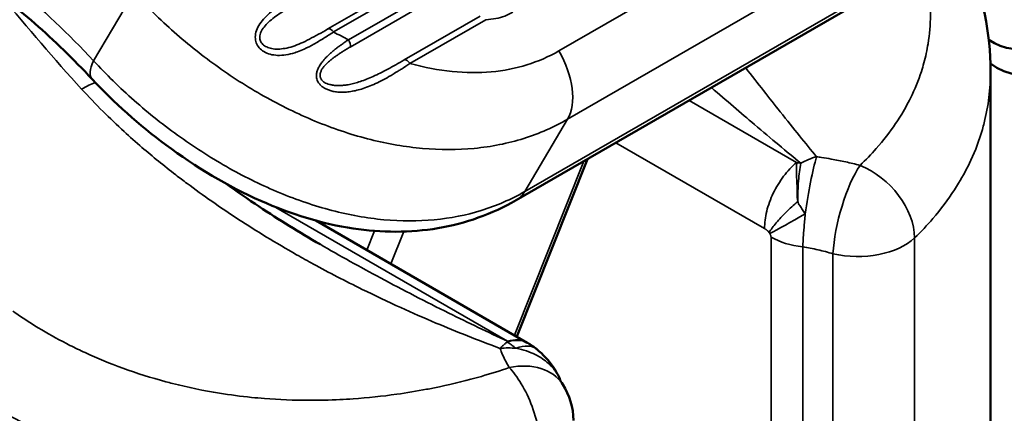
# Model space of a CAD drawing. Header units: millimetres. Extents: x 0 to 14369, y -869 to 2970.
# Tile 750 of 787: x 3834 to 3848, y 1901 to 1907. Entities that reach past the tile are written whole.
import ezdxf

# ---------------------------------------------------------------- set-up
doc = ezdxf.new("R2010")
doc.units = ezdxf.units.MM
doc.header["$LTSCALE"] = 10
doc.layers.add('Sichtbar (ISO)', color=7, linetype='Continuous', lineweight=50)
doc.layers.add('Sichtbar schmal (ISO)', color=7, linetype='Continuous', lineweight=35)

msp = doc.modelspace()

# ---------------------------------------------------------------- linework, layer by layer
at = {"layer": 'Sichtbar (ISO)'}
for p, q in [((3848.196, 1908.128), (3841.125, 1904.045)), ((3836.656, 1906.04), (3836.656, 1906.04)), ((3848.262, 1905.995), (3848.262, 1901.075)), ((3841.134, 1901.991), (3842.198, 1904.665)), ((3836.011, 1904.42), (3836.011, 1904.42)), ((3841.292, 1901.9), (3838.108, 1903.738)), ((3840.959, 1901.635), (3840.959, 1901.635))]:
    msp.add_line(p, q, dxfattribs=at)
msp.add_arc((3840.985, 1900.73), 1, 360, 32.856, dxfattribs=at)
for centre, major_axis, ratio, start_param, end_param in [((3849.627, 1908.251), (-1.275, -2.208), 0.57735, 6.208644, 9.905849), ((3849.415, 1908.373), (-1.125, -1.949), 0.57735, 6.233599, 9.768432), ((3840.625, 1904.912), (0.5, -0.866), 0.57735, 6.283172, 6.283185), ((3840.849, 1901.117), (0.455, 0.776), 0.572844, 6.283006, 6.283027)]:
    msp.add_ellipse(centre, major_axis=major_axis, ratio=ratio, start_param=start_param, end_param=end_param, dxfattribs=at)
for points, knots in [([(3847.827, 1907.915), (3847.862, 1907.836), (3847.894, 1907.758), (3848.142, 1907.126), (3848.262, 1906.555), (3848.262, 1905.996)], [0.2428766, 0.2428766, 0.2428766, 0.2428766, 0.2744221, 0.2744221, 0.4969159, 0.4969159, 0.4969159, 0.4969159]), ([(3834.745, 1905.869), (3834.604, 1906.019), (3834.461, 1906.165), (3834.174, 1906.444), (3834.028, 1906.578), (3833.736, 1906.834), (3833.588, 1906.955), (3833.293, 1907.186), (3833.146, 1907.295), (3832.85, 1907.5), (3832.703, 1907.596), (3832.557, 1907.684)], [3.4483206, 3.4483206, 3.4483206, 3.4483206, 3.5241303, 3.5241303, 3.59994, 3.59994, 3.6757497, 3.6757497, 3.7515593, 3.7515593, 3.827369, 3.827369, 3.827369, 3.827369]), ([(3841.125, 1904.045), (3840.763, 1903.837), (3840.36, 1903.693), (3839.533, 1903.554), (3839.1, 1903.555), (3838.206, 1903.689), (3837.735, 1903.834), (3836.788, 1904.254), (3836.301, 1904.545), (3835.452, 1905.178), (3835.073, 1905.517), (3834.745, 1905.869)], [0, 0, 0, 0, 0.1403151, 0.1403151, 0.2810465, 0.2810465, 0.4352171, 0.4352171, 0.6026803, 0.6026803, 0.7526792, 0.7526792, 0.7526792, 0.7526792]), ([(3836.772, 1904.287), (3836.932, 1904.171), (3837.093, 1904.059), (3837.557, 1903.75), (3837.863, 1903.56), (3838.174, 1903.381)], [0.2425646, 0.2425646, 0.2425646, 0.2425646, 0.3042985, 0.3042985, 0.4176213, 0.4176213, 0.4176213, 0.4176213]), ([(3841.304, 1901.893), (3841.314, 1901.887), (3841.323, 1901.882), (3841.341, 1901.87), (3841.35, 1901.864), (3841.368, 1901.853), (3841.376, 1901.847), (3841.393, 1901.835), (3841.401, 1901.829), (3841.416, 1901.817), (3841.424, 1901.811), (3841.431, 1901.805)], [4.7201638, 4.7201638, 4.7201638, 4.7201638, 4.7593371, 4.7593371, 4.7985104, 4.7985104, 4.8376837, 4.8376837, 4.876857, 4.876857, 4.9160304, 4.9160304, 4.9160304, 4.9160304]), ([(3841.431, 1901.805), (3841.53, 1901.724), (3841.62, 1901.627), (3841.725, 1901.468), (3841.754, 1901.414), (3841.779, 1901.358)], [0, 0, 0, 0, 0.03876351, 0.03876351, 0.05705679, 0.05705679, 0.05705679, 0.05705679]), ([(3848.262, 1901.075), (3848.262, 1900.423), (3848.233, 1899.76), (3848.191, 1898.599), (3848.176, 1898.078), (3848.144, 1896.633), (3848.135, 1895.732), (3848.109, 1892.155), (3848.11, 1889.524), (3848.116, 1884.525), (3848.262, 1882.374), (3848.262, 1880.645)], [0.001016, 0.001016, 0.001016, 0.001016, 0.196623, 0.196623, 0.369772, 0.369772, 0.692094, 0.692094, 1.657965, 1.657965, 2.538585, 2.538585, 2.538585, 2.538585])]:
    msp.add_open_spline(points, degree=3, knots=knots, dxfattribs=at)
for points in [[(3848.262, 1905.996), (3848.262, 1905.996), (3848.262, 1905.995), (3848.262, 1905.995)], [(3841.292, 1901.9), (3841.296, 1901.898), (3841.3, 1901.895), (3841.304, 1901.893)], [(3841.779, 1901.358), (3841.79, 1901.332), (3841.805, 1901.303), (3841.825, 1901.272)]]:
    msp.add_open_spline(points, degree=3, dxfattribs=at)
at = {"layer": 'Sichtbar schmal (ISO)'}
for p, q in [((3841.766, 1906.293), (3848.879, 1910.4)), ((3841.899, 1905.265), (3848.97, 1909.348)), ((3848.327, 1908.26), (3841.256, 1904.177)), ((3839.438, 1907.286), (3838.29, 1906.623)), ((3839.525, 1907.24), (3838.378, 1906.578)), ((3835.375, 1907.171), (3834.768, 1906.144)), ((3839.705, 1907.098), (3838.602, 1906.461)), ((3839.728, 1906.987), (3838.625, 1906.35)), ((3839.44, 1906.157), (3840.582, 1906.817)), ((3839.527, 1906.104), (3840.67, 1906.763)), ((3836.781, 1905.953), (3836.781, 1905.953)), ((3844.17, 1905.647), (3844.17, 1905.647)), ((3843.725, 1905.546), (3845.342, 1904.613)), ((3841.899, 1905.265), (3841.256, 1904.177)), ((3842.623, 1904.91), (3844.862, 1903.618)), ((3839.925, 1904.811), (3839.925, 1904.811)), ((3841.098, 1902.012), (3842.141, 1904.632)), ((3845.407, 1904.601), (3845.407, 1904.601)), ((3836.134, 1904.327), (3836.134, 1904.327)), ((3840.993, 1901.922), (3837.474, 1903.953)), ((3839.064, 1903.759), (3839.064, 1903.759)), ((3839.496, 1903.734), (3839.496, 1903.734)), ((3838.879, 1903.293), (3838.994, 1903.583)), ((3839.432, 1903.573), (3839.238, 1903.086)), ((3844.96, 1903.489), (3844.962, 1897.048)), ((3847.119, 1854.509), (3847.119, 1903.478)), ((3845.435, 1903.345), (3845.438, 1896.904)), ((3845.821, 1903.259), (3845.821, 1903.258)), ((3845.891, 1903.239), (3845.891, 1854.27)), ((3840.935, 1901.686), (3840.935, 1901.686)), ((3838.424, 1901.041), (3838.424, 1901.041))]:
    msp.add_line(p, q, dxfattribs=at)
for centre, major_axis, ratio, start_param, end_param in [((3832.209, 1900.697), (-4.61, 7.985), 0.57735, 5.094446, 5.473495), ((3840.881, 1918.226), (10.841, -18.776), 0.57735, 4.986449, 5.074689), ((3838.337, 1906.535), (-0.05, 0.0866), 0.577352, 4.879018, 6.213221), ((3839.192, 1909.39), (3.46, -2.688), 0.640799, 4.962006, 5.021002), ((3838.56, 1906.42), (0.05, -0.0866), 0.577342, 0.385424, 1.719638), ((3841.268, 1905.999), (0.5, -0.866), 0.57735, 0.314614, 1.576408), ((3835.475, 1906.552), (-0.731, -0.683), 0.304415, 5.632016, 6.283188), ((3839.482, 1906.067), (-0.05, 0.0866), 0.57735, 4.79699, 6.131195), ((3834.296, 1905.141), (0.739, 0.674), 0.289387, 0.604851, 0.923342), ((3845.589, 1903.918), (-0.762, -0.648), 0.670242, 4.131526, 4.403984), ((3845.589, 1903.918), (-0.152, -0.988), 0.103813, 3.815184, 4.810014), ((3846.262, 1903.775), (0.262, 0.965), 0.275968, 0.681969, 2.232822), ((3846.262, 1903.775), (0.7, -0.714), 0.69274, 0.622535, 2.144156), ((3840.625, 1904.911), (0.5, -0.866), 0.57735, 0, 0.314614), ((3845.578, 1903.91), (-0.783, -0.443), 0.012504, 0.615535, 1.428726), ((3845.599, 1903.855), (-0.9, 0), 0.57735, 0.782408, 1.3883), ((3846.262, 1903.775), (-1, 0), 0.57735, 1.190361, 2.600548), ((3840.849, 1901.117), (0.455, 0.776), 0.572844, 0.000021, 0.576802), ((3840.842, 1901.121), (0.45, 0.779), 0.57735, 6.283176, 6.829469), ((3840.834, 1901.028), (0.936, 0.353), 0.758507, 0.990296, 1.240696), ((3840.862, 1901.107), (0.569, 0.697), 0.448659, 6.283184, 6.938891), ((3840.315, 1902.379), (0.5, -0.866), 0.57735, 0.32949, 0.329507), ((3840.985, 1900.73), (0.84, 0.542), 0.73057, 0.000221, 1.091546), ((3853.092, 1906.904), (-5.141, -8.905), 0.57735, 5.636138, 5.63622)]:
    msp.add_ellipse(centre, major_axis=major_axis, ratio=ratio, start_param=start_param, end_param=end_param, dxfattribs=at)
for points, knots in [([(3846.298, 1904.57), (3846.385, 1904.653), (3846.466, 1904.737), (3846.541, 1904.823), (3846.649, 1904.945), (3846.746, 1905.07), (3846.833, 1905.198), (3846.858, 1905.235), (3846.882, 1905.272), (3846.905, 1905.309), (3846.961, 1905.399), (3847.012, 1905.491), (3847.057, 1905.584), (3847.122, 1905.715), (3847.177, 1905.849), (3847.221, 1905.985), (3847.234, 1906.027), (3847.247, 1906.07), (3847.259, 1906.113), (3847.284, 1906.208), (3847.305, 1906.304), (3847.321, 1906.402), (3847.344, 1906.543), (3847.356, 1906.687), (3847.357, 1906.832), (3847.357, 1906.878), (3847.356, 1906.925), (3847.354, 1906.972), (3847.35, 1907.074), (3847.341, 1907.177), (3847.326, 1907.281), (3847.311, 1907.384), (3847.291, 1907.487), (3847.266, 1907.591)], [0.0000002, 0.0000002, 0.0000002, 0.0000002, 0.0585991, 0.0585991, 0.0585991, 0.1424062, 0.1424062, 0.1424062, 0.1666667, 0.1666667, 0.1666667, 0.2250938, 0.2250938, 0.2250938, 0.3076856, 0.3076856, 0.3076856, 0.3333333, 0.3333333, 0.3333333, 0.3904236, 0.3904236, 0.3904236, 0.4732793, 0.4732793, 0.4732793, 0.5, 0.5, 0.5, 0.558283, 0.558283, 0.558283, 0.6163179, 0.6163179, 0.6163179, 0.6163179]), ([(3835.375, 1907.171), (3835.565, 1906.962), (3835.768, 1906.762), (3835.981, 1906.574), (3836.194, 1906.387), (3836.415, 1906.211), (3836.647, 1906.046), (3836.88, 1905.88), (3837.125, 1905.725), (3837.376, 1905.586), (3837.627, 1905.447), (3837.885, 1905.323), (3838.146, 1905.217), (3838.408, 1905.112), (3838.673, 1905.024), (3838.936, 1904.958), (3839.198, 1904.893), (3839.457, 1904.848), (3839.717, 1904.825), (3839.978, 1904.802), (3840.239, 1904.801), (3840.495, 1904.826), (3840.752, 1904.85), (3841.002, 1904.901), (3841.238, 1904.975), (3841.473, 1905.049), (3841.694, 1905.147), (3841.899, 1905.265)], [0, 0, 0, 0, 0.1111111, 0.1111111, 0.1111111, 0.2222222, 0.2222222, 0.2222222, 0.3333333, 0.3333333, 0.3333333, 0.4444444, 0.4444444, 0.4444444, 0.5555556, 0.5555556, 0.5555556, 0.6666667, 0.6666667, 0.6666667, 0.7777778, 0.7777778, 0.7777778, 0.8888889, 0.8888889, 0.8888889, 1, 1, 1, 1]), ([(3838.378, 1906.578), (3838.329, 1906.546), (3838.278, 1906.513), (3838.229, 1906.483), (3838.179, 1906.452), (3838.13, 1906.423), (3838.081, 1906.395), (3838.032, 1906.368), (3837.984, 1906.343), (3837.936, 1906.321), (3837.902, 1906.306), (3837.869, 1906.292), (3837.836, 1906.28), (3837.822, 1906.275), (3837.809, 1906.271), (3837.795, 1906.266), (3837.749, 1906.252), (3837.704, 1906.241), (3837.661, 1906.234), (3837.617, 1906.227), (3837.575, 1906.225), (3837.536, 1906.226), (3837.496, 1906.228), (3837.458, 1906.233), (3837.424, 1906.243), (3837.39, 1906.252), (3837.358, 1906.265), (3837.33, 1906.282), (3837.303, 1906.298), (3837.279, 1906.318), (3837.26, 1906.34), (3837.24, 1906.362), (3837.225, 1906.386), (3837.215, 1906.413), (3837.205, 1906.44), (3837.2, 1906.469), (3837.2, 1906.501), (3837.2, 1906.532), (3837.206, 1906.565), (3837.218, 1906.599), (3837.23, 1906.632), (3837.248, 1906.666), (3837.269, 1906.699), (3837.291, 1906.732), (3837.317, 1906.764), (3837.346, 1906.795), (3837.375, 1906.826), (3837.407, 1906.856), (3837.441, 1906.885), (3837.475, 1906.915), (3837.511, 1906.943), (3837.546, 1906.968), (3837.581, 1906.993), (3837.614, 1907.015), (3837.646, 1907.036)], [0.0000001, 0.0000001, 0.0000001, 0.0000001, 0.0588235, 0.0588235, 0.0588235, 0.1176471, 0.1176471, 0.1176471, 0.1764706, 0.1764706, 0.1764706, 0.2180872, 0.2180872, 0.2180872, 0.2352941, 0.2352941, 0.2352941, 0.2941176, 0.2941176, 0.2941176, 0.3529412, 0.3529412, 0.3529412, 0.4117647, 0.4117647, 0.4117647, 0.4705882, 0.4705882, 0.4705882, 0.5294118, 0.5294118, 0.5294118, 0.5882353, 0.5882353, 0.5882353, 0.6470588, 0.6470588, 0.6470588, 0.7058824, 0.7058824, 0.7058824, 0.7647059, 0.7647059, 0.7647059, 0.8235294, 0.8235294, 0.8235294, 0.8823529, 0.8823529, 0.8823529, 0.9411765, 0.9411765, 0.9411765, 1, 1, 1, 1]), ([(3838.29, 1906.623), (3838.243, 1906.596), (3838.196, 1906.569), (3838.15, 1906.543), (3838.103, 1906.517), (3838.058, 1906.493), (3838.014, 1906.47), (3837.97, 1906.447), (3837.927, 1906.426), (3837.885, 1906.408), (3837.843, 1906.39), (3837.802, 1906.374), (3837.762, 1906.361), (3837.722, 1906.348), (3837.684, 1906.338), (3837.647, 1906.331), (3837.61, 1906.325), (3837.575, 1906.321), (3837.541, 1906.32), (3837.508, 1906.32), (3837.477, 1906.322), (3837.448, 1906.328), (3837.42, 1906.333), (3837.394, 1906.341), (3837.371, 1906.352), (3837.348, 1906.363), (3837.329, 1906.376), (3837.313, 1906.391), (3837.297, 1906.406), (3837.285, 1906.423), (3837.278, 1906.442), (3837.27, 1906.461), (3837.266, 1906.482), (3837.267, 1906.505), (3837.268, 1906.528), (3837.274, 1906.552), (3837.285, 1906.577), (3837.296, 1906.602), (3837.312, 1906.628), (3837.331, 1906.653), (3837.351, 1906.678), (3837.374, 1906.703), (3837.4, 1906.727), (3837.426, 1906.751), (3837.456, 1906.775), (3837.487, 1906.799), (3837.518, 1906.822), (3837.551, 1906.845), (3837.583, 1906.866), (3837.615, 1906.887), (3837.646, 1906.906), (3837.676, 1906.924)], [0.0000003, 0.0000003, 0.0000003, 0.0000003, 0.0588235, 0.0588235, 0.0588235, 0.1176471, 0.1176471, 0.1176471, 0.1764706, 0.1764706, 0.1764706, 0.2352941, 0.2352941, 0.2352941, 0.2941176, 0.2941176, 0.2941176, 0.3529412, 0.3529412, 0.3529412, 0.4117647, 0.4117647, 0.4117647, 0.4705882, 0.4705882, 0.4705882, 0.5294118, 0.5294118, 0.5294118, 0.5882353, 0.5882353, 0.5882353, 0.6470588, 0.6470588, 0.6470588, 0.7058824, 0.7058824, 0.7058824, 0.7647059, 0.7647059, 0.7647059, 0.8235294, 0.8235294, 0.8235294, 0.8823529, 0.8823529, 0.8823529, 0.9411765, 0.9411765, 0.9411765, 1, 1, 1, 1]), ([(3841.076, 1906.876), (3841.037, 1906.854), (3840.955, 1906.815), (3840.819, 1906.777), (3840.721, 1906.765), (3840.67, 1906.763)], [0.0001593, 0.0001593, 0.0001593, 0.0001593, 0.3333333, 0.6666667, 0.9999966, 0.9999966, 0.9999966, 0.9999966]), ([(3838.602, 1906.461), (3838.583, 1906.449), (3838.564, 1906.436), (3838.546, 1906.424), (3838.528, 1906.412), (3838.511, 1906.399), (3838.495, 1906.387), (3838.478, 1906.375), (3838.462, 1906.364), (3838.447, 1906.352), (3838.431, 1906.34), (3838.416, 1906.329), (3838.402, 1906.317), (3838.388, 1906.306), (3838.374, 1906.295), (3838.361, 1906.283), (3838.348, 1906.272), (3838.335, 1906.261), (3838.323, 1906.25), (3838.311, 1906.24), (3838.299, 1906.229), (3838.289, 1906.218), (3838.278, 1906.208), (3838.267, 1906.197), (3838.258, 1906.187), (3838.248, 1906.177), (3838.239, 1906.166), (3838.23, 1906.156), (3838.221, 1906.146), (3838.213, 1906.136), (3838.205, 1906.126), (3838.198, 1906.117), (3838.191, 1906.107), (3838.184, 1906.097), (3838.177, 1906.088), (3838.171, 1906.078), (3838.166, 1906.069), (3838.161, 1906.06), (3838.156, 1906.051), (3838.151, 1906.042), (3838.147, 1906.033), (3838.143, 1906.024), (3838.139, 1906.016), (3838.136, 1906.007), (3838.133, 1905.999), (3838.131, 1905.991), (3838.128, 1905.983), (3838.126, 1905.974), (3838.124, 1905.966), (3838.123, 1905.958), (3838.121, 1905.95), (3838.121, 1905.941), (3838.12, 1905.933), (3838.119, 1905.924), (3838.12, 1905.915), (3838.12, 1905.906), (3838.121, 1905.896), (3838.123, 1905.886), (3838.124, 1905.876), (3838.127, 1905.865), (3838.131, 1905.855), (3838.135, 1905.844), (3838.14, 1905.833), (3838.146, 1905.822), (3838.153, 1905.811), (3838.161, 1905.8), (3838.17, 1905.79), (3838.179, 1905.779), (3838.189, 1905.769), (3838.201, 1905.759), (3838.213, 1905.75), (3838.226, 1905.741), (3838.24, 1905.732), (3838.255, 1905.724), (3838.271, 1905.716), (3838.288, 1905.71), (3838.304, 1905.703), (3838.323, 1905.696), (3838.342, 1905.691), (3838.362, 1905.686), (3838.383, 1905.682), (3838.405, 1905.678), (3838.417, 1905.677), (3838.429, 1905.675), (3838.442, 1905.674), (3838.453, 1905.673), (3838.464, 1905.672), (3838.475, 1905.672), (3838.499, 1905.671), (3838.525, 1905.671), (3838.552, 1905.673), (3838.579, 1905.674), (3838.606, 1905.677), (3838.636, 1905.682), (3838.665, 1905.686), (3838.695, 1905.692), (3838.726, 1905.7), (3838.757, 1905.707), (3838.79, 1905.716), (3838.823, 1905.727), (3838.857, 1905.738), (3838.891, 1905.751), (3838.927, 1905.766), (3838.962, 1905.78), (3838.999, 1905.796), (3839.036, 1905.814), (3839.074, 1905.833), (3839.112, 1905.852), (3839.152, 1905.874), (3839.191, 1905.895), (3839.231, 1905.918), (3839.272, 1905.943), (3839.298, 1905.958), (3839.323, 1905.973), (3839.349, 1905.989), (3839.365, 1905.999), (3839.381, 1906.009), (3839.398, 1906.02), (3839.44, 1906.047), (3839.484, 1906.075), (3839.527, 1906.104)], [0, 0, 0, 0, 0.0263158, 0.0263158, 0.0263158, 0.0526316, 0.0526316, 0.0526316, 0.0789474, 0.0789474, 0.0789474, 0.1052632, 0.1052632, 0.1052632, 0.1315789, 0.1315789, 0.1315789, 0.1578947, 0.1578947, 0.1578947, 0.1842105, 0.1842105, 0.1842105, 0.2105263, 0.2105263, 0.2105263, 0.2368421, 0.2368421, 0.2368421, 0.2631579, 0.2631579, 0.2631579, 0.2894737, 0.2894737, 0.2894737, 0.3157895, 0.3157895, 0.3157895, 0.3421053, 0.3421053, 0.3421053, 0.3684211, 0.3684211, 0.3684211, 0.3947368, 0.3947368, 0.3947368, 0.4210526, 0.4210526, 0.4210526, 0.4473684, 0.4473684, 0.4473684, 0.4736842, 0.4736842, 0.4736842, 0.5, 0.5, 0.5, 0.5263158, 0.5263158, 0.5263158, 0.5526316, 0.5526316, 0.5526316, 0.5789474, 0.5789474, 0.5789474, 0.6052632, 0.6052632, 0.6052632, 0.6315789, 0.6315789, 0.6315789, 0.6578947, 0.6578947, 0.6578947, 0.6842105, 0.6842105, 0.6842105, 0.7105263, 0.7105263, 0.7105263, 0.7250274, 0.7250274, 0.7250274, 0.7368421, 0.7368421, 0.7368421, 0.7631579, 0.7631579, 0.7631579, 0.7894737, 0.7894737, 0.7894737, 0.8157895, 0.8157895, 0.8157895, 0.8421053, 0.8421053, 0.8421053, 0.8684211, 0.8684211, 0.8684211, 0.8947368, 0.8947368, 0.8947368, 0.9210526, 0.9210526, 0.9210526, 0.9473684, 0.9473684, 0.9473684, 0.9634556, 0.9634556, 0.9634556, 0.9736842, 0.9736842, 0.9736842, 1, 1, 1, 1]), ([(3838.625, 1906.35), (3838.606, 1906.34), (3838.588, 1906.329), (3838.571, 1906.319), (3838.554, 1906.308), (3838.538, 1906.298), (3838.522, 1906.288), (3838.506, 1906.278), (3838.491, 1906.269), (3838.476, 1906.259), (3838.462, 1906.249), (3838.448, 1906.24), (3838.435, 1906.231), (3838.421, 1906.222), (3838.408, 1906.212), (3838.396, 1906.204), (3838.384, 1906.195), (3838.372, 1906.186), (3838.361, 1906.177), (3838.35, 1906.168), (3838.339, 1906.16), (3838.329, 1906.152), (3838.319, 1906.143), (3838.31, 1906.135), (3838.301, 1906.127), (3838.292, 1906.119), (3838.283, 1906.111), (3838.275, 1906.103), (3838.267, 1906.096), (3838.26, 1906.088), (3838.253, 1906.08), (3838.246, 1906.073), (3838.239, 1906.065), (3838.233, 1906.058), (3838.227, 1906.051), (3838.222, 1906.044), (3838.217, 1906.037), (3838.212, 1906.03), (3838.208, 1906.023), (3838.203, 1906.017), (3838.199, 1906.01), (3838.196, 1906.004), (3838.193, 1905.997), (3838.19, 1905.991), (3838.187, 1905.985), (3838.185, 1905.979), (3838.182, 1905.973), (3838.18, 1905.967), (3838.179, 1905.961), (3838.177, 1905.955), (3838.176, 1905.949), (3838.175, 1905.943), (3838.174, 1905.937), (3838.174, 1905.93), (3838.174, 1905.924), (3838.174, 1905.918), (3838.175, 1905.911), (3838.176, 1905.904), (3838.177, 1905.897), (3838.18, 1905.889), (3838.183, 1905.882), (3838.186, 1905.875), (3838.19, 1905.867), (3838.196, 1905.86), (3838.201, 1905.852), (3838.208, 1905.845), (3838.216, 1905.838), (3838.223, 1905.831), (3838.232, 1905.825), (3838.242, 1905.818), (3838.252, 1905.812), (3838.264, 1905.807), (3838.276, 1905.801), (3838.288, 1905.796), (3838.302, 1905.792), (3838.316, 1905.788), (3838.331, 1905.784), (3838.346, 1905.781), (3838.363, 1905.778), (3838.38, 1905.775), (3838.398, 1905.774), (3838.417, 1905.772), (3838.436, 1905.771), (3838.456, 1905.771), (3838.477, 1905.772), (3838.498, 1905.773), (3838.52, 1905.774), (3838.544, 1905.777), (3838.567, 1905.78), (3838.591, 1905.783), (3838.617, 1905.788), (3838.642, 1905.793), (3838.668, 1905.799), (3838.696, 1905.807), (3838.723, 1905.814), (3838.752, 1905.823), (3838.782, 1905.833), (3838.811, 1905.843), (3838.842, 1905.854), (3838.874, 1905.867), (3838.906, 1905.879), (3838.939, 1905.894), (3838.973, 1905.909), (3839.008, 1905.925), (3839.043, 1905.942), (3839.08, 1905.96), (3839.116, 1905.979), (3839.154, 1905.998), (3839.193, 1906.019), (3839.232, 1906.04), (3839.272, 1906.062), (3839.313, 1906.085), (3839.354, 1906.108), (3839.396, 1906.132), (3839.44, 1906.157)], [0, 0, 0, 0, 0.0263158, 0.0263158, 0.0263158, 0.0526316, 0.0526316, 0.0526316, 0.0789474, 0.0789474, 0.0789474, 0.1052632, 0.1052632, 0.1052632, 0.1315789, 0.1315789, 0.1315789, 0.1578947, 0.1578947, 0.1578947, 0.1842105, 0.1842105, 0.1842105, 0.2105263, 0.2105263, 0.2105263, 0.2368421, 0.2368421, 0.2368421, 0.2631579, 0.2631579, 0.2631579, 0.2894737, 0.2894737, 0.2894737, 0.3157895, 0.3157895, 0.3157895, 0.3421053, 0.3421053, 0.3421053, 0.3684211, 0.3684211, 0.3684211, 0.3947368, 0.3947368, 0.3947368, 0.4210526, 0.4210526, 0.4210526, 0.4473684, 0.4473684, 0.4473684, 0.4736842, 0.4736842, 0.4736842, 0.5, 0.5, 0.5, 0.5263158, 0.5263158, 0.5263158, 0.5526316, 0.5526316, 0.5526316, 0.5789474, 0.5789474, 0.5789474, 0.6052632, 0.6052632, 0.6052632, 0.6315789, 0.6315789, 0.6315789, 0.6578947, 0.6578947, 0.6578947, 0.6842105, 0.6842105, 0.6842105, 0.7105263, 0.7105263, 0.7105263, 0.7368421, 0.7368421, 0.7368421, 0.7631579, 0.7631579, 0.7631579, 0.7894737, 0.7894737, 0.7894737, 0.8157895, 0.8157895, 0.8157895, 0.8421053, 0.8421053, 0.8421053, 0.8684211, 0.8684211, 0.8684211, 0.8947368, 0.8947368, 0.8947368, 0.9210526, 0.9210526, 0.9210526, 0.9473684, 0.9473684, 0.9473684, 0.9736842, 0.9736842, 0.9736842, 1, 1, 1, 1]), ([(3839.527, 1906.104), (3839.746, 1906.044), (3839.956, 1906.004), (3840.16, 1905.983), (3840.364, 1905.962), (3840.561, 1905.961), (3840.749, 1905.978), (3840.938, 1905.995), (3841.118, 1906.031), (3841.287, 1906.084), (3841.457, 1906.136), (3841.616, 1906.206), (3841.766, 1906.293)], [0, 0, 0, 0, 0.25, 0.25, 0.25, 0.5, 0.5, 0.5, 0.75, 0.75, 0.75, 1, 1, 1, 1]), ([(3841.256, 1904.177), (3841.048, 1904.057), (3840.828, 1903.962), (3840.6, 1903.891), (3840.372, 1903.82), (3840.137, 1903.774), (3839.893, 1903.751), (3839.648, 1903.727), (3839.393, 1903.728), (3839.134, 1903.752), (3838.876, 1903.776), (3838.614, 1903.823), (3838.351, 1903.892), (3838.089, 1903.96), (3837.826, 1904.05), (3837.569, 1904.156), (3837.312, 1904.263), (3837.061, 1904.385), (3836.812, 1904.525), (3836.562, 1904.665), (3836.314, 1904.822), (3836.073, 1904.994), (3835.831, 1905.166), (3835.597, 1905.352), (3835.378, 1905.546), (3835.16, 1905.739), (3834.956, 1905.939), (3834.768, 1906.144)], [0, 0, 0, 0, 0.111111, 0.111111, 0.111111, 0.222222, 0.222222, 0.222222, 0.333333, 0.333333, 0.333333, 0.444444, 0.444444, 0.444444, 0.555556, 0.555556, 0.555556, 0.666667, 0.666667, 0.666667, 0.777778, 0.777778, 0.777778, 0.888889, 0.888889, 0.888889, 1, 1, 1, 1]), ([(3844.578, 1906.039), (3844.761, 1905.803), (3844.937, 1905.579), (3845.097, 1905.376), (3845.301, 1905.12), (3845.48, 1904.899), (3845.644, 1904.7)], [0.7014963, 0.7014963, 0.7014963, 0.7014963, 0.8333333, 0.8333333, 0.8333333, 0.9999999, 0.9999999, 0.9999999, 0.9999999]), ([(3848.262, 1905.995), (3848.262, 1905.86), (3848.254, 1905.725), (3848.237, 1905.593), (3848.221, 1905.462), (3848.197, 1905.335), (3848.166, 1905.212), (3848.157, 1905.178), (3848.148, 1905.144), (3848.138, 1905.11), (3848.092, 1904.949), (3848.034, 1904.795), (3847.965, 1904.646), (3847.911, 1904.529), (3847.849, 1904.414), (3847.781, 1904.301), (3847.76, 1904.268), (3847.74, 1904.234), (3847.718, 1904.201), (3847.622, 1904.054), (3847.514, 1903.909), (3847.393, 1903.769), (3847.308, 1903.67), (3847.216, 1903.572), (3847.119, 1903.478)], [0.5410591, 0.5410591, 0.5410591, 0.5410591, 0.604443, 0.604443, 0.604443, 0.6666667, 0.6666667, 0.6666667, 0.684052, 0.684052, 0.684052, 0.7675236, 0.7675236, 0.7675236, 0.8333333, 0.8333333, 0.8333333, 0.8526943, 0.8526943, 0.8526943, 0.9388684, 0.9388684, 0.9388684, 1, 1, 1, 1]), ([(3834.587, 1905.718), (3834.688, 1905.607), (3834.796, 1905.494), (3834.91, 1905.381), (3835.01, 1905.281), (3835.116, 1905.18), (3835.226, 1905.079), (3835.312, 1905), (3835.402, 1904.921), (3835.495, 1904.841), (3835.655, 1904.703), (3835.825, 1904.565), (3836.005, 1904.425), (3836.06, 1904.383), (3836.116, 1904.34), (3836.173, 1904.298), (3836.412, 1904.119), (3836.669, 1903.939), (3836.947, 1903.757), (3837.219, 1903.58), (3837.511, 1903.402), (3837.822, 1903.225), (3837.905, 1903.178), (3837.988, 1903.131), (3838.074, 1903.084), (3838.308, 1902.956), (3838.553, 1902.828), (3838.809, 1902.703), (3838.997, 1902.61), (3839.191, 1902.518), (3839.39, 1902.428), (3839.562, 1902.35), (3839.738, 1902.272), (3839.918, 1902.196), (3840.228, 1902.065), (3840.55, 1901.938), (3840.883, 1901.814)], [0, 0, 0, 0, 0.088672, 0.088672, 0.088672, 0.166667, 0.166667, 0.166667, 0.227794, 0.227794, 0.227794, 0.333333, 0.333333, 0.333333, 0.365316, 0.365316, 0.365316, 0.5, 0.5, 0.5, 0.63182, 0.63182, 0.63182, 0.666667, 0.666667, 0.666667, 0.762645, 0.762645, 0.762645, 0.833333, 0.833333, 0.833333, 0.8945, 0.8945, 0.8945, 1, 1, 1, 1]), ([(3844.062, 1905.741), (3844.287, 1905.545), (3844.506, 1905.358), (3844.708, 1905.186), (3844.965, 1904.968), (3845.195, 1904.776), (3845.406, 1904.602)], [0.7031273, 0.7031273, 0.7031273, 0.7031273, 0.8333333, 0.8333333, 0.8333333, 0.9995608, 0.9995608, 0.9995608, 0.9995608]), ([(3845.342, 1904.613), (3845.271, 1904.554), (3845.142, 1904.413), (3844.984, 1904.155), (3844.883, 1903.877), (3844.861, 1903.7), (3844.862, 1903.618)], [0.0000015, 0.0000015, 0.0000015, 0.0000015, 0.25, 0.5, 0.75, 1, 1, 1, 1]), ([(3845.342, 1904.613), (3845.347, 1904.596), (3845.344, 1904.578), (3845.342, 1904.558), (3845.341, 1904.538), (3845.34, 1904.517), (3845.341, 1904.495), (3845.341, 1904.473), (3845.343, 1904.449), (3845.343, 1904.423), (3845.344, 1904.397), (3845.344, 1904.368), (3845.346, 1904.338), (3845.347, 1904.308), (3845.35, 1904.276), (3845.352, 1904.242), (3845.353, 1904.208), (3845.352, 1904.173), (3845.351, 1904.138), (3845.351, 1904.103), (3845.351, 1904.069), (3845.361, 1904.025)], [0, 0, 0, 0, 0.1428571, 0.1428571, 0.1428571, 0.2857143, 0.2857143, 0.2857143, 0.4285714, 0.4285714, 0.4285714, 0.5714286, 0.5714286, 0.5714286, 0.7142857, 0.7142857, 0.7142857, 0.8571429, 0.8571429, 0.8571429, 0.9999996, 0.9999996, 0.9999996, 0.9999996]), ([(3845.407, 1904.601), (3845.396, 1904.604), (3845.375, 1904.607), (3845.352, 1904.611), (3845.342, 1904.613)], [0.0050143, 0.0050143, 0.0050143, 0.0050143, 0.5, 0.9997568, 0.9997568, 0.9997568, 0.9997568]), ([(3845.361, 1904.025), (3845.361, 1904.129), (3845.367, 1904.342), (3845.392, 1904.521), (3845.407, 1904.601)], [0.0000015, 0.0000015, 0.0000015, 0.0000015, 0.5, 1, 1, 1, 1]), ([(3846.298, 1904.57), (3846.226, 1904.589), (3846.154, 1904.606), (3846.082, 1904.622), (3846.01, 1904.638), (3845.937, 1904.652), (3845.864, 1904.665), (3845.816, 1904.674), (3845.767, 1904.682), (3845.719, 1904.69), (3845.694, 1904.693), (3845.669, 1904.697), (3845.644, 1904.7)], [0, 0, 0, 0, 0.333333, 0.333333, 0.333333, 0.666667, 0.666667, 0.666667, 0.887691, 0.887691, 0.887691, 1, 1, 1, 1]), ([(3845.361, 1904.025), (3845.299, 1903.971), (3845.181, 1903.864), (3845.031, 1903.7), (3844.958, 1903.604), (3844.93, 1903.561)], [0.0000008, 0.0000008, 0.0000008, 0.0000008, 0.3333333, 0.6666667, 1, 1, 1, 1]), ([(3845.361, 1904.025), (3845.369, 1904.002), (3845.379, 1903.982), (3845.392, 1903.963), (3845.404, 1903.943), (3845.42, 1903.923), (3845.434, 1903.902), (3845.448, 1903.881), (3845.46, 1903.859), (3845.472, 1903.837)], [0, 0, 0, 0, 0.3333333, 0.3333333, 0.3333333, 0.6666667, 0.6666667, 0.6666667, 0.9994671, 0.9994671, 0.9994671, 0.9994671]), ([(3845.472, 1903.837), (3845.47, 1903.801), (3845.466, 1903.764), (3845.463, 1903.73), (3845.46, 1903.695), (3845.458, 1903.662), (3845.455, 1903.63), (3845.453, 1903.598), (3845.449, 1903.567), (3845.447, 1903.537), (3845.445, 1903.506), (3845.443, 1903.475), (3845.442, 1903.443), (3845.44, 1903.411), (3845.439, 1903.378), (3845.436, 1903.345)], [0, 0, 0, 0, 0.2, 0.2, 0.2, 0.4, 0.4, 0.4, 0.6, 0.6, 0.6, 0.8, 0.8, 0.8, 1, 1, 1, 1]), ([(3844.862, 1903.618), (3844.865, 1903.616), (3844.869, 1903.614), (3844.872, 1903.612), (3844.875, 1903.61), (3844.878, 1903.608), (3844.881, 1903.606), (3844.884, 1903.604), (3844.887, 1903.602), (3844.89, 1903.599), (3844.894, 1903.597), (3844.897, 1903.594), (3844.901, 1903.591), (3844.904, 1903.588), (3844.908, 1903.585), (3844.911, 1903.582), (3844.915, 1903.579), (3844.919, 1903.575), (3844.922, 1903.572), (3844.925, 1903.568), (3844.927, 1903.564), (3844.93, 1903.561)], [0, 0, 0, 0, 0.1428571, 0.1428571, 0.1428571, 0.2857143, 0.2857143, 0.2857143, 0.4285714, 0.4285714, 0.4285714, 0.5714286, 0.5714286, 0.5714286, 0.7142857, 0.7142857, 0.7142857, 0.8571429, 0.8571429, 0.8571429, 1, 1, 1, 1]), ([(3844.93, 1903.561), (3844.931, 1903.559), (3844.933, 1903.555), (3844.938, 1903.549), (3844.94, 1903.545), (3844.941, 1903.543)], [0, 0, 0, 0, 0.3333333, 0.6666667, 0.9999961, 0.9999961, 0.9999961, 0.9999961]), ([(3844.941, 1903.543), (3844.944, 1903.538), (3844.946, 1903.534), (3844.947, 1903.531), (3844.949, 1903.527), (3844.951, 1903.523), (3844.952, 1903.52), (3844.953, 1903.516), (3844.955, 1903.513), (3844.955, 1903.51), (3844.956, 1903.507), (3844.957, 1903.504), (3844.958, 1903.5), (3844.958, 1903.497), (3844.959, 1903.493), (3844.96, 1903.489)], [0, 0, 0, 0, 0.2, 0.2, 0.2, 0.4, 0.4, 0.4, 0.6, 0.6, 0.6, 0.8, 0.8, 0.8, 0.999728, 0.999728, 0.999728, 0.999728]), ([(3840.993, 1901.922), (3840.698, 1902.059), (3840.059, 1902.366), (3839.117, 1902.851), (3838.475, 1903.207), (3838.174, 1903.381)], [0, 0, 0, 0, 0.1401116, 0.3046264, 0.4525621, 0.4525621, 0.4525621, 0.4525621]), ([(3845.891, 1903.239), (3845.816, 1903.261), (3845.664, 1903.301), (3845.512, 1903.331), (3845.436, 1903.345)], [0.0000041, 0.0000041, 0.0000041, 0.0000041, 0.5, 0.9999943, 0.9999943, 0.9999943, 0.9999943]), ([(3833.553, 1902.375), (3833.563, 1902.368), (3833.572, 1902.361), (3833.582, 1902.355), (3833.845, 1902.17), (3834.121, 1902.006), (3834.411, 1901.86), (3834.486, 1901.822), (3834.562, 1901.785), (3834.639, 1901.75), (3834.824, 1901.665), (3835.014, 1901.587), (3835.208, 1901.516), (3835.419, 1901.439), (3835.635, 1901.371), (3835.853, 1901.313), (3835.887, 1901.304), (3835.922, 1901.295), (3835.956, 1901.286), (3836.187, 1901.227), (3836.422, 1901.178), (3836.659, 1901.14), (3836.819, 1901.114), (3836.981, 1901.093), (3837.143, 1901.077), (3837.207, 1901.07), (3837.271, 1901.064), (3837.336, 1901.059), (3837.558, 1901.042), (3837.781, 1901.033), (3838.005, 1901.033), (3838.161, 1901.032), (3838.317, 1901.036), (3838.473, 1901.043), (3838.539, 1901.046), (3838.605, 1901.05), (3838.672, 1901.055), (3838.892, 1901.07), (3839.111, 1901.093), (3839.327, 1901.124), (3839.478, 1901.145), (3839.628, 1901.17), (3839.777, 1901.198), (3839.841, 1901.21), (3839.905, 1901.223), (3839.969, 1901.236), (3840.183, 1901.281), (3840.393, 1901.334), (3840.601, 1901.393), (3840.742, 1901.434), (3840.882, 1901.477), (3841.021, 1901.525)], [0, 0, 0, 0, 0.004711, 0.004711, 0.004711, 0.1332465, 0.1332465, 0.1332465, 0.1666667, 0.1666667, 0.1666667, 0.2465793, 0.2465793, 0.2465793, 0.3333333, 0.3333333, 0.3333333, 0.3469046, 0.3469046, 0.3469046, 0.4383408, 0.4383408, 0.4383408, 0.5, 0.5, 0.5, 0.5242741, 0.5242741, 0.5242741, 0.6080837, 0.6080837, 0.6080837, 0.6666667, 0.6666667, 0.6666667, 0.6917394, 0.6917394, 0.6917394, 0.7751692, 0.7751692, 0.7751692, 0.8333333, 0.8333333, 0.8333333, 0.8585302, 0.8585302, 0.8585302, 0.9427349, 0.9427349, 0.9427349, 1, 1, 1, 1]), ([(3840.883, 1901.814), (3840.895, 1901.827), (3840.919, 1901.851), (3840.954, 1901.883), (3840.977, 1901.901), (3840.988, 1901.91)], [0, 0, 0, 0, 0.3333333, 0.6666667, 0.9999844, 0.9999844, 0.9999844, 0.9999844]), ([(3840.988, 1901.91), (3840.989, 1901.911), (3840.989, 1901.912), (3840.99, 1901.914), (3840.99, 1901.915), (3840.991, 1901.916), (3840.991, 1901.918), (3840.992, 1901.919), (3840.992, 1901.92), (3840.993, 1901.922)], [0, 0, 0, 0, 0.3333333, 0.3333333, 0.3333333, 0.6631761, 0.6631761, 0.6631761, 0.9999923, 0.9999923, 0.9999923, 0.9999923]), ([(3841.123, 1901.816), (3841.108, 1901.828), (3841.093, 1901.839), (3841.078, 1901.85), (3841.063, 1901.861), (3841.048, 1901.871), (3841.033, 1901.881), (3841.018, 1901.891), (3841.003, 1901.901), (3840.988, 1901.91)], [0, 0, 0, 0, 0.3333333, 0.3333333, 0.3333333, 0.6666667, 0.6666667, 0.6666667, 0.9999516, 0.9999516, 0.9999516, 0.9999516]), ([(3841.021, 1901.525), (3841.002, 1901.556), (3840.984, 1901.588), (3840.967, 1901.62), (3840.951, 1901.652), (3840.935, 1901.684), (3840.921, 1901.716), (3840.907, 1901.749), (3840.895, 1901.781), (3840.883, 1901.814)], [0.0000028, 0.0000028, 0.0000028, 0.0000028, 0.3333333, 0.3333333, 0.3333333, 0.6666667, 0.6666667, 0.6666667, 0.9999395, 0.9999395, 0.9999395, 0.9999395]), ([(3841.779, 1901.358), (3841.773, 1901.371), (3841.766, 1901.385), (3841.759, 1901.398), (3841.749, 1901.419), (3841.736, 1901.439), (3841.722, 1901.461), (3841.707, 1901.482), (3841.691, 1901.504), (3841.671, 1901.526), (3841.652, 1901.548), (3841.63, 1901.57), (3841.605, 1901.592), (3841.58, 1901.615), (3841.552, 1901.637), (3841.519, 1901.659), (3841.487, 1901.68), (3841.451, 1901.701), (3841.411, 1901.721), (3841.371, 1901.741), (3841.327, 1901.759), (3841.279, 1901.775), (3841.231, 1901.791), (3841.178, 1901.805), (3841.123, 1901.816)], [0.4097872, 0.4097872, 0.4097872, 0.4097872, 0.4615385, 0.4615385, 0.4615385, 0.5384615, 0.5384615, 0.5384615, 0.6153846, 0.6153846, 0.6153846, 0.6923077, 0.6923077, 0.6923077, 0.7692308, 0.7692308, 0.7692308, 0.8461538, 0.8461538, 0.8461538, 0.9230769, 0.9230769, 0.9230769, 1, 1, 1, 1]), ([(3841.499, 1900.235), (3841.5, 1900.329), (3841.491, 1900.441), (3841.469, 1900.561), (3841.446, 1900.682), (3841.411, 1900.813), (3841.364, 1900.937), (3841.318, 1901.062), (3841.262, 1901.18), (3841.202, 1901.281), (3841.142, 1901.381), (3841.08, 1901.463), (3841.021, 1901.525)], [0, 0, 0, 0, 0.25, 0.25, 0.25, 0.5, 0.5, 0.5, 0.75, 0.75, 0.75, 1, 1, 1, 1]), ([(3832.699, 1901.291), (3832.732, 1901.268), (3832.765, 1901.245), (3832.798, 1901.223), (3833.118, 1901.009), (3833.448, 1900.82), (3833.779, 1900.657), (3833.879, 1900.608), (3833.978, 1900.562), (3834.078, 1900.517), (3834.292, 1900.422), (3834.505, 1900.337), (3834.72, 1900.261), (3834.971, 1900.171), (3835.225, 1900.093), (3835.484, 1900.025), (3835.522, 1900.015), (3835.561, 1900.005), (3835.6, 1899.995), (3835.868, 1899.928), (3836.143, 1899.871), (3836.426, 1899.826), (3836.612, 1899.796), (3836.801, 1899.77), (3836.995, 1899.75), (3837.069, 1899.742), (3837.143, 1899.735), (3837.218, 1899.729), (3837.476, 1899.708), (3837.739, 1899.696), (3838, 1899.693), (3838.212, 1899.691), (3838.423, 1899.695), (3838.626, 1899.704), (3838.677, 1899.707), (3838.727, 1899.709), (3838.777, 1899.712), (3839.04, 1899.728), (3839.292, 1899.753), (3839.539, 1899.786), (3839.733, 1899.811), (3839.924, 1899.842), (3840.113, 1899.877), (3840.17, 1899.888), (3840.227, 1899.899), (3840.284, 1899.91), (3840.531, 1899.961), (3840.776, 1900.02), (3841.015, 1900.086), (3841.179, 1900.132), (3841.341, 1900.182), (3841.499, 1900.235)], [0, 0, 0, 0, 0.012399, 0.012399, 0.012399, 0.130981, 0.130981, 0.130981, 0.166667, 0.166667, 0.166667, 0.243329, 0.243329, 0.243329, 0.333333, 0.333333, 0.333333, 0.346804, 0.346804, 0.346804, 0.43941, 0.43941, 0.43941, 0.5, 0.5, 0.5, 0.523007, 0.523007, 0.523007, 0.602128, 0.602128, 0.602128, 0.666667, 0.666667, 0.666667, 0.682663, 0.682663, 0.682663, 0.767132, 0.767132, 0.767132, 0.833333, 0.833333, 0.833333, 0.853229, 0.853229, 0.853229, 0.940073, 0.940073, 0.940073, 1, 1, 1, 1]), ([(3848.262, 1880.649), (3848.262, 1880.756), (3848.261, 1880.866), (3848.259, 1880.98), (3848.258, 1881.045), (3848.256, 1881.11), (3848.254, 1881.177), (3848.248, 1881.4), (3848.239, 1881.636), (3848.229, 1881.882), (3848.227, 1881.911), (3848.226, 1881.941), (3848.225, 1881.971), (3848.216, 1882.161), (3848.207, 1882.357), (3848.197, 1882.555), (3848.189, 1882.724), (3848.181, 1882.894), (3848.173, 1883.065), (3848.171, 1883.108), (3848.169, 1883.152), (3848.167, 1883.195), (3848.158, 1883.395), (3848.15, 1883.596), (3848.142, 1883.8), (3848.137, 1883.934), (3848.133, 1884.07), (3848.128, 1884.208), (3848.127, 1884.262), (3848.125, 1884.317), (3848.123, 1884.373), (3848.118, 1884.547), (3848.114, 1884.726), (3848.11, 1884.911), (3848.107, 1885.072), (3848.104, 1885.237), (3848.102, 1885.409), (3848.101, 1885.428), (3848.101, 1885.447), (3848.101, 1885.467), (3848.099, 1885.596), (3848.098, 1885.728), (3848.097, 1885.863), (3848.095, 1885.997), (3848.094, 1886.135), (3848.094, 1886.275), (3848.093, 1886.4), (3848.093, 1886.528), (3848.092, 1886.657), (3848.092, 1886.749), (3848.092, 1886.842), (3848.091, 1886.936), (3848.091, 1886.965), (3848.091, 1886.993), (3848.091, 1887.022), (3848.091, 1887.142), (3848.091, 1887.263), (3848.091, 1887.385), (3848.091, 1887.506), (3848.091, 1887.628), (3848.091, 1887.751), (3848.091, 1887.874), (3848.091, 1887.997), (3848.091, 1888.12), (3848.091, 1888.242), (3848.091, 1888.364), (3848.091, 1888.486), (3848.091, 1888.506), (3848.091, 1888.526), (3848.091, 1888.546), (3848.092, 1888.647), (3848.092, 1888.747), (3848.092, 1888.847), (3848.092, 1888.971), (3848.092, 1889.094), (3848.092, 1889.216), (3848.092, 1889.35), (3848.092, 1889.483), (3848.092, 1889.615), (3848.092, 1889.767), (3848.092, 1889.917), (3848.092, 1890.065), (3848.092, 1890.079), (3848.092, 1890.093), (3848.092, 1890.108), (3848.093, 1890.266), (3848.093, 1890.422), (3848.093, 1890.574), (3848.093, 1890.77), (3848.093, 1890.96), (3848.094, 1891.145), (3848.094, 1891.266), (3848.094, 1891.385), (3848.095, 1891.503), (3848.095, 1891.601), (3848.095, 1891.697), (3848.095, 1891.793), (3848.096, 1892.044), (3848.097, 1892.287), (3848.097, 1892.523), (3848.098, 1892.598), (3848.098, 1892.672), (3848.098, 1892.745), (3848.099, 1892.925), (3848.1, 1893.1), (3848.101, 1893.272), (3848.102, 1893.473), (3848.103, 1893.669), (3848.104, 1893.86), (3848.104, 1893.895), (3848.104, 1893.93), (3848.104, 1893.965), (3848.106, 1894.183), (3848.107, 1894.394), (3848.109, 1894.599), (3848.11, 1894.69), (3848.11, 1894.78), (3848.111, 1894.868), (3848.112, 1894.976), (3848.113, 1895.082), (3848.114, 1895.186), (3848.116, 1895.371), (3848.118, 1895.552), (3848.12, 1895.728), (3848.12, 1895.748), (3848.12, 1895.769), (3848.121, 1895.789), (3848.123, 1895.938), (3848.125, 1896.085), (3848.127, 1896.228), (3848.129, 1896.366), (3848.131, 1896.502), (3848.133, 1896.636), (3848.133, 1896.653), (3848.134, 1896.67), (3848.134, 1896.687), (3848.137, 1896.83), (3848.139, 1896.971), (3848.142, 1897.108), (3848.144, 1897.214), (3848.147, 1897.317), (3848.149, 1897.42), (3848.15, 1897.444), (3848.15, 1897.469), (3848.151, 1897.493), (3848.154, 1897.612), (3848.157, 1897.729), (3848.16, 1897.844), (3848.163, 1897.947), (3848.166, 1898.049), (3848.169, 1898.148), (3848.17, 1898.154), (3848.17, 1898.16), (3848.17, 1898.167), (3848.173, 1898.268), (3848.177, 1898.368), (3848.18, 1898.465), (3848.183, 1898.56), (3848.187, 1898.652), (3848.19, 1898.742), (3848.191, 1898.765), (3848.192, 1898.788), (3848.192, 1898.81), (3848.195, 1898.874), (3848.197, 1898.937), (3848.2, 1898.999), (3848.203, 1899.079), (3848.206, 1899.158), (3848.209, 1899.236), (3848.212, 1899.297), (3848.214, 1899.356), (3848.216, 1899.416), (3848.217, 1899.429), (3848.217, 1899.442), (3848.218, 1899.455), (3848.221, 1899.523), (3848.223, 1899.59), (3848.226, 1899.657), (3848.229, 1899.72), (3848.231, 1899.782), (3848.233, 1899.844), (3848.235, 1899.895), (3848.237, 1899.946), (3848.239, 1899.997), (3848.239, 1900.004), (3848.24, 1900.011), (3848.24, 1900.018), (3848.242, 1900.072), (3848.244, 1900.126), (3848.245, 1900.179), (3848.247, 1900.229), (3848.249, 1900.279), (3848.25, 1900.329), (3848.251, 1900.375), (3848.253, 1900.421), (3848.254, 1900.467), (3848.255, 1900.501), (3848.255, 1900.534), (3848.256, 1900.568), (3848.256, 1900.576), (3848.257, 1900.585), (3848.257, 1900.593), (3848.257, 1900.631), (3848.258, 1900.669), (3848.259, 1900.707), (3848.259, 1900.741), (3848.26, 1900.775), (3848.26, 1900.809), (3848.261, 1900.84), (3848.261, 1900.872), (3848.261, 1900.903), (3848.262, 1900.933), (3848.262, 1900.963), (3848.262, 1900.992), (3848.262, 1901.02), (3848.262, 1901.047), (3848.262, 1901.075)], [0.1098512, 0.1098512, 0.1098512, 0.1098512, 0.1212121, 0.1212121, 0.1212121, 0.1275981, 0.1275981, 0.1275981, 0.1489379, 0.1489379, 0.1489379, 0.1515152, 0.1515152, 0.1515152, 0.1679168, 0.1679168, 0.1679168, 0.1818182, 0.1818182, 0.1818182, 0.1853396, 0.1853396, 0.1853396, 0.2015257, 0.2015257, 0.2015257, 0.2121212, 0.2121212, 0.2121212, 0.216331, 0.216331, 0.216331, 0.2295787, 0.2295787, 0.2295787, 0.2411291, 0.2411291, 0.2411291, 0.2424242, 0.2424242, 0.2424242, 0.2510395, 0.2510395, 0.2510395, 0.2596122, 0.2596122, 0.2596122, 0.2672712, 0.2672712, 0.2672712, 0.2727273, 0.2727273, 0.2727273, 0.2743867, 0.2743867, 0.2743867, 0.2812931, 0.2812931, 0.2812931, 0.2881829, 0.2881829, 0.2881829, 0.2950664, 0.2950664, 0.2950664, 0.3019112, 0.3019112, 0.3019112, 0.3030303, 0.3030303, 0.3030303, 0.3087011, 0.3087011, 0.3087011, 0.3157314, 0.3157314, 0.3157314, 0.3234776, 0.3234776, 0.3234776, 0.3324618, 0.3324618, 0.3324618, 0.3333333, 0.3333333, 0.3333333, 0.3430588, 0.3430588, 0.3430588, 0.3555185, 0.3555185, 0.3555185, 0.3636364, 0.3636364, 0.3636364, 0.370418, 0.370418, 0.370418, 0.3882738, 0.3882738, 0.3882738, 0.3939394, 0.3939394, 0.3939394, 0.407864, 0.407864, 0.407864, 0.4242424, 0.4242424, 0.4242424, 0.4272584, 0.4272584, 0.4272584, 0.4461655, 0.4461655, 0.4461655, 0.4545455, 0.4545455, 0.4545455, 0.4646929, 0.4646929, 0.4646929, 0.4827473, 0.4827473, 0.4827473, 0.4848485, 0.4848485, 0.4848485, 0.5002446, 0.5002446, 0.5002446, 0.5151515, 0.5151515, 0.5151515, 0.5170781, 0.5170781, 0.5170781, 0.5331544, 0.5331544, 0.5331544, 0.5454545, 0.5454545, 0.5454545, 0.5483917, 0.5483917, 0.5483917, 0.5628111, 0.5628111, 0.5628111, 0.5757576, 0.5757576, 0.5757576, 0.5765861, 0.5765861, 0.5765861, 0.5899039, 0.5899039, 0.5899039, 0.6028179, 0.6028179, 0.6028179, 0.6060606, 0.6060606, 0.6060606, 0.6152804, 0.6152804, 0.6152804, 0.6271693, 0.6271693, 0.6271693, 0.6363636, 0.6363636, 0.6363636, 0.6383814, 0.6383814, 0.6383814, 0.6488793, 0.6488793, 0.6488793, 0.6586719, 0.6586719, 0.6586719, 0.6666667, 0.6666667, 0.6666667, 0.6677773, 0.6677773, 0.6677773, 0.6762465, 0.6762465, 0.6762465, 0.6841563, 0.6841563, 0.6841563, 0.6915265, 0.6915265, 0.6915265, 0.6969697, 0.6969697, 0.6969697, 0.6983299, 0.6983299, 0.6983299, 0.7045393, 0.7045393, 0.7045393, 0.7102047, 0.7102047, 0.7102047, 0.7154753, 0.7154753, 0.7154753, 0.7205438, 0.7205438, 0.7205438, 0.7252967, 0.7252967, 0.7252967, 0.7252967])]:
    msp.add_open_spline(points, degree=3, knots=knots, dxfattribs=at)

doc.saveas('drawing.dxf')
